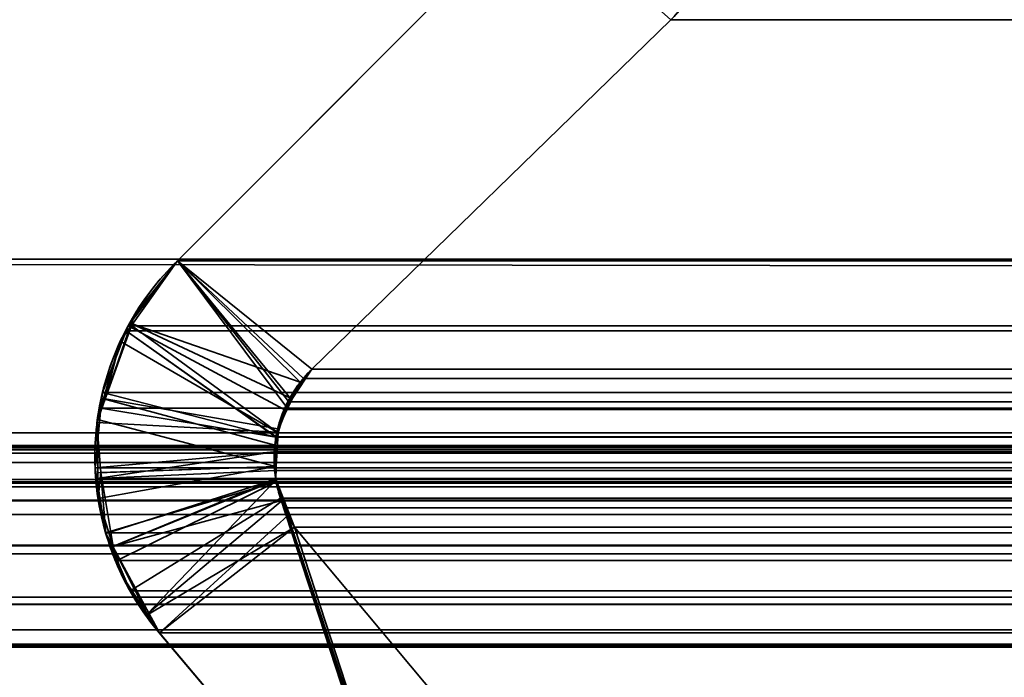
# Model space of a CAD drawing. Header units: millimetres. Extents: x -603 to 3703, y -115 to 193.
# Tile 491 of 656: x 2500.01 to 2503.43, y 1.19 to 3.48. Entities that reach past the tile are written whole.
import ezdxf

# ---------------------------------------------------------------- set-up
doc = ezdxf.new("R2010")
doc.units = ezdxf.units.MM
doc.layers.add('151', color=7, linetype='Continuous', true_color=0xffffff)

# ---------------------------------------------------------------- blocks, each defined once
blk = doc.blocks.new('UG_SURFACE_003')
at = {"layer": '151', "color": 252, "linetype": 'Continuous', "lineweight": 35}
for points in [[(3703.0001, -18, 2212.25), (3703.0001, 174.4, 2212.25), (2296.9999, 174.4, 2212.25), (2296.9999, -18, 2212.25)], [(2447, -18, 2062.2499), (2447, 174.4, 2062.2499), (3553, 174.4, 2062.2499), (3553, -18, 2062.2499)]]:
    blk.add_3dface(points, dxfattribs=at)
blk = doc.blocks.new('UG_SURFACE_162')
at = {"layer": '151', "color": 7, "linetype": 'Continuous', "lineweight": 35}
for points in [[(2502.2712, 3.4787, -7.75), (2501.0231, 2.2621, -7.75), (2500.5558, 2.6395, -7.75), (2501.8063, 3.8936, -7.75)], [(2501.0231, 2.2621, 2006.227), (2502.2712, 3.4787, 2004.9789), (2501.8063, 3.8936, 2005.4436), (2500.5558, 2.6395, 2006.6943)], [(2501.8063, 3.8936, -7.75), (2500.5558, 2.6395, -7.75), (2500.5558, 2.6395, 2006.6943), (2501.8063, 3.8936, 2005.4436)], [(2502.2712, 3.4787, 2004.9789), (2501.0231, 2.2621, 2006.227), (2501.0231, 2.2621, -7.75), (2502.2712, 3.4787, -7.75)], [(2500.3951, 2.4216, -7.75), (2500.4044, 2.4487, -7.75), (2500.5558, 2.6395, -7.75), (2500.983, 2.2174, -7.75)], [(2500.9062, 2.0413, 2006.3436), (2500.9322, 2.1339, 2006.3179), (2500.5558, 2.6395, 2006.6943), (2500.396, 2.4145, 2006.8541)], [(2500.4044, 2.4487, -7.75), (2500.396, 2.4145, 2006.8541), (2500.5558, 2.6395, 2006.6943)], [(2500.5558, 2.6395, 2006.6943), (2500.5558, 2.6395, -7.75), (2500.4044, 2.4487, -7.75)], [(2501.0231, 2.2621, -7.75), (2500.983, 2.2174, -7.75), (2500.5558, 2.6395, -7.75)], [(2500.5558, 2.6395, 2006.6943), (2500.9322, 2.1339, 2006.3179), (2500.9501, 2.1591, 2006.3)], [(2500.9501, 2.1591, 2006.3), (2501.0231, 2.2621, 2006.227), (2500.5558, 2.6395, 2006.6943)], [(2500.4044, 2.4487, -7.75), (2500.3951, 2.4216, -7.75), (2500.396, 2.4145, 2006.8541)], [(2500.9549, 2.1594, -7.75), (2500.9043, 2.0549, -7.75), (2500.3042, 2.1591, -7.75), (2500.3951, 2.4216, -7.75)], [(2500.396, 2.4145, 2006.8541), (2500.3951, 2.4216, -7.75), (2500.3042, 2.1591, -7.75)], [(2500.3042, 2.1591, -7.75), (2500.3569, 2.3595, 2006.8929), (2500.396, 2.4145, 2006.8541)], [(2500.396, 2.4145, 2006.8541), (2500.3569, 2.3595, 2006.8929), (2500.9062, 2.0413, 2006.3436)], [(2500.3951, 2.4216, -7.75), (2500.983, 2.2174, -7.75), (2500.9549, 2.1594, -7.75)], [(2500.3569, 2.3595, 2006.8929), (2500.2983, 2.1593, 2006.9516), (2500.8943, 1.9984, 2006.3555), (2500.9062, 2.0413, 2006.3436)], [(2500.3042, 2.1591, -7.75), (2500.2983, 2.1593, 2006.9516), (2500.3569, 2.3595, 2006.8929)], [(2501.0231, 2.2621, 2006.227), (2500.9501, 2.1591, 2006.3), (2500.9549, 2.1594, -7.75)], [(2500.9549, 2.1594, -7.75), (2500.983, 2.2174, -7.75), (2501.0231, 2.2621, 2006.227)], [(2500.983, 2.2174, -7.75), (2501.0231, 2.2621, -7.75), (2501.0231, 2.2621, 2006.227)], [(2500.2759, 2.0769, -7.75), (2500.2773, 2.0869, 2006.9728), (2500.2983, 2.1593, 2006.9516)], [(2500.2983, 2.1593, 2006.9516), (2500.3042, 2.1591, -7.75), (2500.2759, 2.0769, -7.75)], [(2500.2759, 2.0769, -7.75), (2500.3042, 2.1591, -7.75), (2500.9043, 2.0549, -7.75), (2500.9041, 2.0437, -7.75)], [(2500.8967, 1.9241, 2006.3534), (2500.8943, 1.9984, 2006.3555), (2500.2983, 2.1593, 2006.9516), (2500.2773, 2.0869, 2006.9728)], [(2500.9041, 2.0437, -7.75), (2500.9043, 2.0549, -7.75), (2500.9501, 2.1591, 2006.3)], [(2500.9501, 2.1591, 2006.3), (2500.9322, 2.1339, 2006.3179), (2500.9041, 2.0437, -7.75)], [(2500.9043, 2.0549, -7.75), (2500.9549, 2.1594, -7.75), (2500.9501, 2.1591, 2006.3)], [(2500.9322, 2.1339, 2006.3179), (2500.9062, 2.0413, 2006.3436), (2500.9041, 2.0437, -7.75)], [(2500.2789, 1.902, 2006.9711), (2500.2773, 2.0869, 2006.9728), (2500.2759, 2.0769, -7.75)], [(2500.9041, 2.0437, -7.75), (2500.8993, 1.9236, -7.75), (2500.2897, 1.9034, -7.75), (2500.2759, 2.0769, -7.75)], [(2500.2759, 2.0769, -7.75), (2500.2897, 1.9034, -7.75), (2500.2789, 1.902, 2006.9711)], [(2500.2773, 2.0869, 2006.9728), (2500.2789, 1.902, 2006.9711), (2500.8967, 1.9241, 2006.3534)], [(2500.9062, 2.0413, 2006.3436), (2500.8943, 1.9984, 2006.3555), (2500.8993, 1.9236, -7.75)], [(2500.8993, 1.9236, -7.75), (2500.9041, 2.0437, -7.75), (2500.9062, 2.0413, 2006.3436)], [(2500.8943, 1.9984, 2006.3555), (2500.8967, 1.9241, 2006.3534), (2500.8993, 1.9236, -7.75)], [(2500.8967, 1.9241, 2006.3534), (2500.2789, 1.902, 2006.9711), (2500.2797, 1.8123, 2006.9704)], [(2500.2797, 1.8123, 2006.9704), (2500.3319, 1.6459, 2006.9182), (2500.8981, 1.8769, 2006.3519), (2500.8967, 1.9241, 2006.3534)], [(2500.8993, 1.9236, -7.75), (2500.8976, 1.8796, -7.75), (2500.3066, 1.6913, -7.75), (2500.2897, 1.9034, -7.75)], [(2500.8993, 1.9236, -7.75), (2500.8967, 1.9241, 2006.3534), (2500.8981, 1.8769, 2006.3519)], [(2500.8981, 1.8769, 2006.3519), (2500.8976, 1.8796, -7.75), (2500.8993, 1.9236, -7.75)], [(2500.2797, 1.8123, 2006.9704), (2500.2789, 1.902, 2006.9711), (2500.2897, 1.9034, -7.75)], [(2500.3319, 1.6459, 2006.9182), (2500.2797, 1.8123, 2006.9704), (2500.2897, 1.9034, -7.75)], [(2500.2897, 1.9034, -7.75), (2500.3066, 1.6913, -7.75), (2500.3319, 1.6459, 2006.9182)], [(2500.3314, 1.645, -7.75), (2500.3066, 1.6913, -7.75), (2500.8976, 1.8796, -7.75)], [(2500.3314, 1.645, -7.75), (2500.8976, 1.8796, -7.75), (2500.9258, 1.8076, -7.75)], [(2500.8981, 1.8769, 2006.3519), (2500.3319, 1.6459, 2006.9182), (2500.3643, 1.542, 2006.8858), (2500.4501, 1.4105, 2006.7999)], [(2500.9212, 1.807, 2006.3286), (2500.8981, 1.8769, 2006.3519), (2500.4501, 1.4105, 2006.7999)], [(2500.8976, 1.8796, -7.75), (2500.8981, 1.8769, 2006.3519), (2500.9212, 1.807, 2006.3286)], [(2500.9212, 1.807, 2006.3286), (2500.9258, 1.8076, -7.75), (2500.8976, 1.8796, -7.75)], [(2500.9258, 1.8076, -7.75), (2500.9627, 1.7131, -7.75), (2500.457, 1.4111, -7.75), (2500.3314, 1.645, -7.75)], [(2500.4501, 1.4105, 2006.7999), (2500.4928, 1.345, 2006.7573), (2500.9391, 1.754, 2006.3109), (2500.9212, 1.807, 2006.3286)], [(2500.9258, 1.8076, -7.75), (2500.9212, 1.807, 2006.3286), (2500.9391, 1.754, 2006.3109)], [(2500.9258, 1.8076, -7.75), (2500.9391, 1.754, 2006.3109), (2500.9627, 1.7131, 2006.2871)], [(2500.9627, 1.7131, 2006.2871), (2500.9627, 1.7131, -7.75), (2500.9258, 1.8076, -7.75)], [(2500.9627, 1.7131, 2006.2871), (2500.9391, 1.754, 2006.3109), (2500.4928, 1.345, 2006.7573)], [(2500.4928, 1.345, -7.75), (2500.457, 1.4111, -7.75), (2500.9627, 1.7131, -7.75)], [(2500.9627, 1.7131, -7.75), (2501.5149, 1.0529, -7.75), (2501.431, 0.2303, -7.75), (2500.4928, 1.345, -7.75)], [(2501.5149, 1.0529, 2005.7349), (2500.9627, 1.7131, 2006.2871), (2500.4928, 1.345, 2006.7573), (2501.431, 0.2303, 2005.8188)], [(2500.9627, 1.7131, 2006.2871), (2501.5149, 1.0529, 2005.7349), (2501.5149, 1.0529, -7.75), (2500.9627, 1.7131, -7.75)], [(2500.3066, 1.6913, -7.75), (2500.3314, 1.645, -7.75), (2500.3319, 1.6459, 2006.9182)], [(2500.3643, 1.542, 2006.8858), (2500.3319, 1.6459, 2006.9182), (2500.3314, 1.645, -7.75)], [(2500.3314, 1.645, -7.75), (2500.457, 1.4111, -7.75), (2500.4501, 1.4105, 2006.7999)], [(2500.4501, 1.4105, 2006.7999), (2500.3643, 1.542, 2006.8858), (2500.3314, 1.645, -7.75)], [(2500.4928, 1.345, 2006.7573), (2500.4501, 1.4105, 2006.7999), (2500.457, 1.4111, -7.75)], [(2500.457, 1.4111, -7.75), (2500.4928, 1.345, -7.75), (2500.4928, 1.345, 2006.7573)], [(2500.4928, 1.345, -7.75), (2501.431, 0.2303, -7.75), (2501.431, 0.2303, 2005.8188), (2500.4928, 1.345, 2006.7573)]]:
    blk.add_3dface(points, dxfattribs=at)
blk = doc.blocks.new('UG_SURFACE_163')
at = {"layer": '151', "color": 7, "linetype": 'Continuous', "lineweight": 35}
for points in [[(3512.1751, 2.6459, 2019.4249), (3512.1284, 5.9608, 2019.3784), (2487.8716, 5.9608, 2019.3784), (2487.8249, 2.6459, 2019.4249)], [(2488.795, 2.0412, 2018.4548), (2488.8775, 4.9715, 2018.3723), (3511.1225, 4.9715, 2018.3723), (3511.205, 2.0412, 2018.4548)], [(2500.5558, 2.6395, 2006.6943), (2501.8063, 3.8936, 2005.4436), (2502.2712, 3.4787, 2004.9789), (2501.0231, 2.2621, 2006.227)], [(2501.8063, 3.8936, 2005.4436), (2500.5558, 2.6395, 2006.6943), (3499.4442, 2.6395, 2006.6943), (3498.1937, 3.8936, 2005.4436)], [(3497.7288, 3.4787, 2004.9789), (3498.9769, 2.2621, 2006.227), (2501.0231, 2.2621, 2006.227), (2502.2712, 3.4787, 2004.9789)], [(3512.1696, 1.0733, 2019.4194), (2487.8249, 2.6459, 2019.4249), (2487.7391, 0.3112, 2019.511)], [(3512.1696, 1.0733, 2019.4194), (3512.1751, 2.6459, 2019.4249), (2487.8249, 2.6459, 2019.4249)], [(2500.9429, 2.1484, 2006.3069), (2500.927, 2.1222, 2006.3231), (2500.3841, 2.4134, 2006.866), (2500.5558, 2.6395, 2006.6943)], [(3499.6159, 2.4134, 2006.866), (3499.4442, 2.6395, 2006.6943), (2500.5558, 2.6395, 2006.6943), (2500.3841, 2.4134, 2006.866)], [(2500.5558, 2.6395, 2006.6943), (2500.9937, 2.2307, 2006.2561), (2500.9429, 2.1484, 2006.3069)], [(2501.0231, 2.2621, 2006.227), (2500.9937, 2.2307, 2006.2561), (2500.5558, 2.6395, 2006.6943)], [(2500.3777, 2.3963, 2006.8724), (2500.3841, 2.4134, 2006.866), (2500.927, 2.1222, 2006.3231), (2500.8988, 2.0275, 2006.3512)], [(2500.3841, 2.4134, 2006.866), (2500.3777, 2.3963, 2006.8724), (3499.6223, 2.3963, 2006.8724)], [(2500.3841, 2.4134, 2006.866), (3499.6223, 2.3963, 2006.8724), (3499.6159, 2.4134, 2006.866)], [(2500.8984, 2.026, 2006.3517), (2500.2949, 2.1819, 2006.9549), (2500.3777, 2.3963, 2006.8724)], [(3499.7051, 2.1819, 2006.9549), (3499.6223, 2.3963, 2006.8724), (2500.3777, 2.3963, 2006.8724), (2500.2949, 2.1819, 2006.9549)], [(2500.8988, 2.0275, 2006.3512), (2500.8984, 2.026, 2006.3517), (2500.3777, 2.3963, 2006.8724)], [(3499.0554, 2.1585, 2006.3055), (2500.9937, 2.2307, 2006.2561), (2501.0231, 2.2621, 2006.227)], [(2501.0231, 2.2621, 2006.227), (3498.9769, 2.2621, 2006.227), (3499.0554, 2.1585, 2006.3055)], [(3499.0585, 2.1509, 2006.3083), (2500.9429, 2.1484, 2006.3069), (2500.9937, 2.2307, 2006.2561)], [(3499.0554, 2.1585, 2006.3055), (3499.0585, 2.1509, 2006.3083), (2500.9937, 2.2307, 2006.2561)], [(2500.2897, 2.1271, 2006.9604), (2500.2949, 2.1819, 2006.9549), (2500.8984, 2.026, 2006.3517)], [(2500.2897, 2.1271, 2006.9604), (3499.7103, 2.1271, 2006.9604), (3499.7051, 2.1819, 2006.9549)], [(2500.2949, 2.1819, 2006.9549), (2500.2897, 2.1271, 2006.9604), (3499.7051, 2.1819, 2006.9549)], [(2500.8984, 2.026, 2006.3517), (2500.8924, 1.975, 2006.3577), (2500.2692, 1.9194, 2006.9807), (2500.2897, 2.1271, 2006.9604)], [(3499.7308, 1.9194, 2006.9807), (2500.2897, 2.1271, 2006.9604), (2500.2692, 1.9194, 2006.9807)], [(3499.7308, 1.9194, 2006.9807), (3499.7103, 2.1271, 2006.9604), (2500.2897, 2.1271, 2006.9604)], [(3499.0954, 2.0554, 2006.3455), (2500.927, 2.1222, 2006.3231), (2500.9429, 2.1484, 2006.3069)], [(2500.9429, 2.1484, 2006.3069), (3499.0585, 2.1509, 2006.3083), (3499.0954, 2.0554, 2006.3455)], [(3499.0988, 2.027, 2006.3488), (2500.8988, 2.0275, 2006.3512), (2500.927, 2.1222, 2006.3231)], [(3499.0954, 2.0554, 2006.3455), (3499.0988, 2.027, 2006.3488), (2500.927, 2.1222, 2006.3231)], [(2488.795, 2.0412, 2018.4548), (3511.205, 2.0412, 2018.4548), (3511.1883, 1.8784, 2018.4383), (2488.8117, 1.8784, 2018.4383)], [(2500.8924, 1.975, 2006.3577), (2500.8984, 2.026, 2006.3517), (3499.1057, 1.9097, 2006.3558)], [(3499.1083, 1.9483, 2006.3581), (2500.8984, 2.026, 2006.3517), (2500.8988, 2.0275, 2006.3512)], [(3499.1083, 1.9483, 2006.3581), (3499.1057, 1.9097, 2006.3558), (2500.8984, 2.026, 2006.3517)], [(2500.8988, 2.0275, 2006.3512), (3499.0988, 2.027, 2006.3488), (3499.1083, 1.9483, 2006.3581)], [(2491.6265, 1.997, 2015.6233), (2489.7101, 1.295, 2017.5397), (3510.2899, 1.295, 2017.5397), (3508.3735, 1.997, 2015.6233)], [(2491.6265, 1.997, 2015.6233), (3508.3735, 1.997, 2015.6233), (3508.2934, 2.0043, 2015.5432)], [(2491.709, 1.9934, 2015.5411), (2491.6265, 1.997, 2015.6233), (3508.2934, 2.0043, 2015.5432)], [(3508.2934, 2.0043, 2015.5432), (3508.291, 2.0038, 2015.5411), (2491.709, 1.9934, 2015.5411)], [(2491.8151, 1.9887, 2015.435), (2491.709, 1.9934, 2015.5411), (3508.291, 2.0038, 2015.5411)], [(2491.8151, 1.9887, 2015.435), (3508.291, 2.0038, 2015.5411), (3508.1668, 1.974, 2015.4166)], [(3508.1668, 1.974, 2015.4166), (2491.8339, 1.982, 2015.4161), (2491.8151, 1.9887, 2015.435)], [(2491.8661, 1.9704, 2015.3837), (2491.8339, 1.982, 2015.4161), (3508.1668, 1.974, 2015.4166)], [(2491.8661, 1.9704, 2015.3837), (3508.1668, 1.974, 2015.4166), (3508.1148, 1.9616, 2015.3649)], [(3508.1148, 1.9616, 2015.3649), (2491.9114, 1.9378, 2015.3384), (2491.8661, 1.9704, 2015.3837)], [(3508.1148, 1.9616, 2015.3649), (3508.0876, 1.941, 2015.3377), (2491.9114, 1.9378, 2015.3384)], [(2500.2754, 1.8818, 2006.9747), (2500.2692, 1.9194, 2006.9807), (2500.8924, 1.975, 2006.3577)], [(2500.2754, 1.8818, 2006.9747), (2500.8924, 1.975, 2006.3577), (2500.8967, 1.9101, 2006.3534)], [(3499.1057, 1.9097, 2006.3558), (2500.8967, 1.9101, 2006.3534), (2500.8924, 1.975, 2006.3577)], [(2492.0065, 1.8695, 2015.2435), (2491.9114, 1.9378, 2015.3384), (3508.0876, 1.941, 2015.3377)], [(2492.0065, 1.8695, 2015.2435), (3508.0876, 1.941, 2015.3377), (3507.9935, 1.8695, 2015.2435)], [(2500.2692, 1.9194, 2006.9807), (2500.2754, 1.8818, 2006.9747), (3499.7246, 1.8818, 2006.9747), (3499.7308, 1.9194, 2006.9807)], [(2500.8967, 1.9101, 2006.3534), (2500.8993, 1.8701, 2006.3508), (2500.3061, 1.6931, 2006.9439), (2500.2754, 1.8818, 2006.9747)], [(2500.8967, 1.9101, 2006.3534), (3499.1057, 1.9097, 2006.3558), (3499.1047, 1.8959, 2006.3548)], [(2500.8993, 1.8701, 2006.3508), (2500.8967, 1.9101, 2006.3534), (3499.1047, 1.8959, 2006.3548)], [(3499.1047, 1.8959, 2006.3548), (2500.9141, 1.8134, 2006.336), (2500.8993, 1.8701, 2006.3508)], [(2500.9141, 1.8134, 2006.336), (3499.1047, 1.8959, 2006.3548), (3499.0795, 1.7957, 2006.3295)], [(2488.8117, 1.8784, 2018.4383), (3511.1883, 1.8784, 2018.4383), (3511.1794, 1.8545, 2018.4293)], [(3511.1794, 1.8545, 2018.4293), (2488.8186, 1.8526, 2018.4314), (2488.8117, 1.8784, 2018.4383)], [(2488.8308, 1.8061, 2018.4193), (2488.8186, 1.8526, 2018.4314), (3511.1794, 1.8545, 2018.4293)], [(2488.8308, 1.8061, 2018.4193), (3511.1794, 1.8545, 2018.4293), (3511.1115, 1.6712, 2018.3613)], [(3507.9935, 1.8695, 2015.2435), (2492.0084, 1.8664, 2015.2414), (2492.0065, 1.8695, 2015.2435)], [(3507.9935, 1.8695, 2015.2435), (3507.9916, 1.8664, 2015.2414), (2492.0084, 1.8664, 2015.2414)], [(2492.0084, 1.8664, 2015.2414), (3507.9916, 1.8664, 2015.2414), (3507.9215, 1.7573, 2015.1713), (2492.0785, 1.7573, 2015.1713)], [(3499.6939, 1.6931, 2006.9439), (2500.2754, 1.8818, 2006.9747), (2500.3061, 1.6931, 2006.9439)], [(3499.6939, 1.6931, 2006.9439), (3499.7246, 1.8818, 2006.9747), (2500.2754, 1.8818, 2006.9747)], [(2500.3464, 1.5971, 2006.9034), (2500.3061, 1.6931, 2006.9439), (2500.8993, 1.8701, 2006.3508)], [(2500.8993, 1.8701, 2006.3508), (2500.9141, 1.8134, 2006.336), (2500.3912, 1.4909, 2006.8588), (2500.3464, 1.5971, 2006.9034)], [(2488.8308, 1.8061, 2018.4193), (3511.1115, 1.6712, 2018.3613), (3511.0958, 1.6501, 2018.3458)], [(3511.0958, 1.6501, 2018.3458), (2488.905, 1.6499, 2018.3451), (2488.8308, 1.8061, 2018.4193)], [(2500.9141, 1.8134, 2006.336), (2501.431, 0.2303, 2005.8188), (2500.4928, 1.345, 2006.7573), (2500.3912, 1.4909, 2006.8588)], [(2500.9141, 1.8134, 2006.336), (2501.4625, 0.1807, 2005.7876), (2501.431, 0.2303, 2005.8188)], [(2501.4625, 0.1807, 2005.7876), (2500.9141, 1.8134, 2006.336), (2500.9301, 1.7806, 2006.32)], [(2500.9141, 1.8134, 2006.336), (3499.0795, 1.7957, 2006.3295), (3499.0711, 1.7794, 2006.3212)], [(3499.0711, 1.7794, 2006.3212), (2500.9301, 1.7806, 2006.32), (2500.9141, 1.8134, 2006.336)], [(2500.9301, 1.7806, 2006.32), (2500.9627, 1.7131, 2006.2871), (2501.4625, 0.1807, 2005.7876)], [(2500.9301, 1.7806, 2006.32), (3499.0711, 1.7794, 2006.3212), (3499.0373, 1.7131, 2006.2871)], [(3499.0373, 1.7131, 2006.2871), (2500.9627, 1.7131, 2006.2871), (2500.9301, 1.7806, 2006.32)], [(2492.0785, 1.7573, 2015.1713), (3507.9215, 1.7573, 2015.1713), (3507.2753, 1.0745, 2014.5254), (2492.7247, 1.0745, 2014.5254)], [(2501.4625, 0.1807, 2005.7876), (2500.9627, 1.7131, 2006.2871), (2501.5149, 1.0529, 2005.7349)], [(3499.0373, 1.7131, 2006.2871), (3498.4851, 1.0529, 2005.7349), (2501.5149, 1.0529, 2005.7349), (2500.9627, 1.7131, 2006.2871)], [(2500.3061, 1.6931, 2006.9439), (2500.3464, 1.5971, 2006.9034), (3499.6536, 1.5971, 2006.9034), (3499.6939, 1.6931, 2006.9439)], [(2488.905, 1.6499, 2018.3451), (3511.0958, 1.6501, 2018.3458), (3510.993, 1.5104, 2018.2431)], [(2488.9185, 1.6214, 2018.3315), (2488.905, 1.6499, 2018.3451), (3510.993, 1.5104, 2018.2431)], [(2488.9185, 1.6214, 2018.3315), (3510.993, 1.5104, 2018.2431), (3510.9425, 1.4749, 2018.1925)], [(3510.9425, 1.4749, 2018.1925), (2489.0566, 1.4693, 2018.1932), (2488.9185, 1.6214, 2018.3315)], [(3499.6536, 1.5971, 2006.9034), (2500.3464, 1.5971, 2006.9034), (2500.3912, 1.4909, 2006.8588)], [(3499.6088, 1.4909, 2006.8588), (3499.6536, 1.5971, 2006.9034), (2500.3912, 1.4909, 2006.8588)], [(2489.079, 1.4448, 2018.1711), (2489.0566, 1.4693, 2018.1932), (3510.9425, 1.4749, 2018.1925)], [(2489.079, 1.4448, 2018.1711), (3510.9425, 1.4749, 2018.1925), (3510.7572, 1.3446, 2018.007)], [(2500.3912, 1.4909, 2006.8588), (2500.4928, 1.345, 2006.7573), (3499.5072, 1.345, 2006.7573), (3499.6088, 1.4909, 2006.8588)], [(2489.079, 1.4448, 2018.1711), (3510.7572, 1.3446, 2018.007), (3510.7486, 1.3429, 2017.9985)], [(3510.7486, 1.3429, 2017.9985), (2489.2542, 1.3555, 2017.9958), (2489.079, 1.4448, 2018.1711)], [(2489.3539, 1.3048, 2017.8962), (2489.2542, 1.3555, 2017.9958), (3510.7486, 1.3429, 2017.9985)], [(2489.4698, 1.3016, 2017.7801), (2489.3539, 1.3048, 2017.8962), (3510.7486, 1.3429, 2017.9985)], [(3510.7486, 1.3429, 2017.9985), (3510.5288, 1.3001, 2017.7789), (2489.4698, 1.3016, 2017.7801)], [(2500.4928, 1.345, 2006.7573), (2501.431, 0.2303, 2005.8188), (3498.569, 0.2303, 2005.8188), (3499.5072, 1.345, 2006.7573)], [(2489.4698, 1.3016, 2017.7801), (3510.5288, 1.3001, 2017.7789), (3510.4198, 1.2788, 2017.6699)], [(2489.7101, 1.295, 2017.5397), (2489.4698, 1.3016, 2017.7801), (3510.4198, 1.2788, 2017.6699)], [(3510.4198, 1.2788, 2017.6699), (3510.2899, 1.295, 2017.5397), (2489.7101, 1.295, 2017.5397)]]:
    blk.add_3dface(points, dxfattribs=at)
blk = doc.blocks.new('UG_SURFACE_167')
at = {"layer": '151', "color": 252, "linetype": 'Continuous', "lineweight": 35}
for points in [[(2485.5001, -29.92, 2021.75), (3514.4999, -29.92, 2021.75), (3514.4999, 14.42, 2021.75), (2485.5001, 14.42, 2021.75)], [(2487, -29.92, 2020.2501), (2487, 14.42, 2020.2501), (3513, 14.42, 2020.2501), (3513, -29.92, 2020.2501)]]:
    blk.add_3dface(points, dxfattribs=at)

msp = doc.modelspace()

# ---------------------------------------------------------------- linework, layer by layer
at = {"layer": '151', "color": 252, "linetype": 'Continuous', "lineweight": 35, "true_color": 0x939598}
for p, q in [((2501.8063, 3.8936, -7.75), (2500.5557, 2.6395, -7.75)), ((2500.5557, 2.6395, 2006.6943), (2501.8063, 3.8936, 2005.4437)), ((2500.5557, 2.6395, 2006.6943), (2501.8063, 3.8936, 2005.4437)), ((2502.2711, 3.4787, -7.75), (2501.023, 2.2621, -7.75)), ((2502.2711, 3.4787, 2004.9789), (2501.023, 2.2621, 2006.227)), ((2502.2711, 3.4787, 2004.9789), (2501.023, 2.2621, 2006.227)), ((3497.7289, 3.4787, 2004.9789), (2502.2711, 3.4787, 2004.9789)), ((2502.2711, 3.4787, 2004.9789), (2502.2711, 3.4787, -7.75)), ((3512.175, 2.6459, 2019.425), (2487.825, 2.6459, 2019.425)), ((2500.5557, 2.6395, -7.75), (2500.5557, 2.6395, 2006.6943)), ((2500.5557, 2.6395, 2006.6943), (3499.4443, 2.6395, 2006.6943)), ((3498.977, 2.2621, 2006.227), (2501.023, 2.2621, 2006.227)), ((2501.023, 2.2621, 2006.227), (2501.023, 2.2621, -7.75)), ((2488.7951, 2.0412, 2018.4549), (3511.2049, 2.0412, 2018.4549)), ((2491.6266, 1.997, 2015.6234), (3508.3734, 1.997, 2015.6234)), ((2488.8117, 1.8784, 2018.4383), (3511.1883, 1.8784, 2018.4383)), ((2492.0786, 1.7573, 2015.1714), (3507.9214, 1.7573, 2015.1714)), ((2500.9628, 1.7131, 2006.2872), (2500.9628, 1.7131, -7.75)), ((2500.9628, 1.7131, -7.75), (2501.515, 1.0529, -7.75)), ((2500.9628, 1.7131, 2006.2872), (2501.515, 1.0529, 2005.735)), ((3499.0372, 1.7131, 2006.2872), (2500.9628, 1.7131, 2006.2872)), ((2500.9628, 1.7131, 2006.2872), (2501.515, 1.0529, 2005.735)), ((2500.4927, 1.345, -7.75), (2500.4927, 1.345, 2006.7573)), ((2500.4927, 1.345, 2006.7573), (3499.5073, 1.345, 2006.7573)), ((2501.4311, 0.2303, 2005.8189), (2500.4927, 1.345, 2006.7573)), ((2501.4311, 0.2303, 2005.8189), (2500.4927, 1.345, 2006.7573)), ((2500.4927, 1.345, -7.75), (2501.4311, 0.2303, -7.75)), ((2489.7101, 1.295, 2017.5399), (3510.2899, 1.295, 2017.5399))]:
    msp.add_line(p, q, dxfattribs=at)
for points in [[(2502.2711, 3.4787, -7.75), (2502.3939, 3.5987, -7.75), (2502.4633, 3.7633, -7.75), (2502.4633, 3.935, -7.75)], [(2502.2711, 3.4787, 2004.9789), (2502.3939, 3.5987, 2004.8561), (2502.4633, 3.7633, 2004.7867), (2502.4633, 3.935, 2004.7867)], [(2500.4927, 1.345, -7.75), (2500.1709, 1.7265, -7.75), (2500.1985, 2.2915, -7.75), (2500.5557, 2.6395, -7.75)], [(2500.5557, 2.6395, 2006.6943), (2500.1985, 2.2915, 2007.0515), (2500.1709, 1.7265, 2007.0791), (2500.4927, 1.345, 2006.7573)], [(2501.023, 2.2621, 2006.227), (2500.8743, 2.117, 2006.3757), (2500.8488, 1.8869, 2006.4012), (2500.9628, 1.7131, 2006.2872)], [(2500.9628, 1.7131, -7.75), (2500.8488, 1.8869, -7.75), (2500.8743, 2.117, -7.75), (2501.023, 2.2621, -7.75)]]:
    msp.add_open_spline(points, degree=3, dxfattribs=at)
for points, knots in [([(2502.2711, 3.4787, 2004.9789), (2502.302, 3.5089, 2004.948), (2502.331, 3.5434, 2004.919), (2502.3892, 3.631, 2004.8608), (2502.4169, 3.6879, 2004.8331), (2502.4504, 3.7978, 2004.7996), (2502.4598, 3.8502, 2004.7902), (2502.463, 3.9134, 2004.787), (2502.4633, 3.9242, 2004.7867), (2502.4633, 3.935, 2004.7867)], [0, 0, 0, 0, 0.28806, 0.28806, 0.655147, 0.655147, 0.941866, 0.941866, 1, 1, 1, 1]), ([(2500.5557, 2.6395, 2006.6943), (2500.4913, 2.5767, 2006.7587), (2500.4318, 2.501, 2006.8182), (2500.3462, 2.3438, 2006.9038), (2500.3151, 2.2651, 2006.9349), (2500.2749, 2.0983, 2006.9751), (2500.2657, 2.0076, 2006.9843), (2500.2724, 1.8421, 2006.9776), (2500.2853, 1.7647, 2006.9647), (2500.3271, 1.6205, 2006.9229), (2500.3565, 1.5522, 2006.8935), (2500.4213, 1.4376, 2006.8287), (2500.4557, 1.3888, 2006.7943), (2500.4927, 1.345, 2006.7573)], [0, 0, 0, 0, 0.216801, 0.216801, 0.388943, 0.388943, 0.56272, 0.56272, 0.714161, 0.714161, 0.867331, 0.867331, 1, 1, 1, 1]), ([(2500.9628, 1.7131, 2006.2872), (2500.9433, 1.7428, 2006.3067), (2500.9263, 1.7768, 2006.3237), (2500.908, 1.8316, 2006.342), (2500.903, 1.8507, 2006.347), (2500.8929, 1.9041, 2006.3571), (2500.8905, 1.94, 2006.3595), (2500.8934, 1.9922, 2006.3566), (2500.8954, 2.0093, 2006.3546), (2500.9042, 2.0598, 2006.3458), (2500.9142, 2.0924, 2006.3358), (2500.9445, 2.1632, 2006.3055), (2500.9678, 2.1999, 2006.2822), (2501.0032, 2.2419, 2006.2468), (2501.0129, 2.2523, 2006.2371), (2501.023, 2.2621, 2006.227)], [0, 0, 0, 0, 0.1907, 0.1907, 0.284569, 0.284569, 0.449788, 0.449788, 0.529986, 0.529986, 0.693188, 0.693188, 0.9195, 0.9195, 1, 1, 1, 1])]:
    msp.add_open_spline(points, degree=3, knots=knots, dxfattribs=at)

# ---------------------------------------------------------------- block references
for name in ['UG_SURFACE_003', 'UG_SURFACE_167', 'UG_SURFACE_162', 'UG_SURFACE_163']:
    msp.add_blockref(name, (0, 0), dxfattribs=at)

doc.saveas('drawing.dxf')
